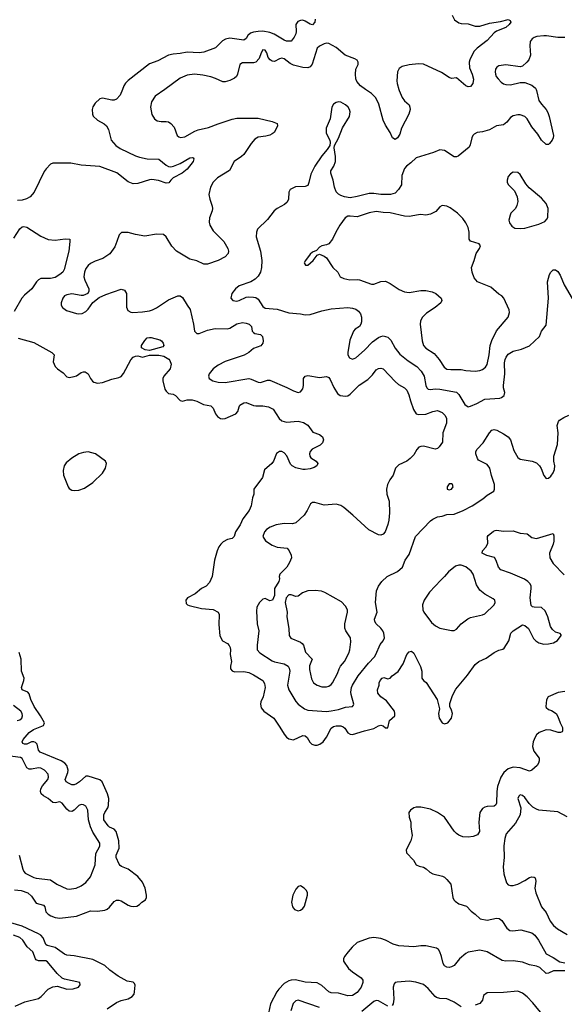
# Model space of a CAD drawing. Header units: inches. Extents: x 2134017 to 2292458, y 756222 to 916513.
# Tile 293 of 387: x 2234010 to 2238625, y 812245 to 820591. Entities that reach past the tile are written whole.
import ezdxf

# ---------------------------------------------------------------- set-up
doc = ezdxf.new("R2010")
doc.units = ezdxf.units.IN
doc.header["$MEASUREMENT"] = 0
doc.layers.add('C2831', color=7, linetype='Continuous')
doc.layers.add('C2832', color=7, linetype='Continuous')

msp = doc.modelspace()

# ---------------------------------------------------------------- linework, layer by layer
at = {"layer": 'C2831', "color": 5}
for points, elevation in [([(2234880.9, 820000), (2234861.1, 819950), (2234830, 819916.3), (2234810, 819909.7), (2234790, 819909.7), (2234710, 819925.6), (2234690, 819920.7), (2234650, 819883), (2234630, 819852), (2234624.5, 819830), (2234625.4, 819790), (2234632.1, 819772.1), (2234670, 819737.8), (2234726.5, 819706.5), (2234746, 819690), (2234761.1, 819661.1), (2234785, 819570), (2234823.9, 819523.9), (2234859.7, 819499.7), (2234990, 819436.8), (2235024.4, 819424.4), (2235090, 819412.4), (2235187.2, 819407.2), (2235250, 819358), (2235270, 819346.3), (2235290, 819343.6), (2235311.8, 819348.2), (2235370, 819372.2), (2235450, 819419.3), (2235470, 819422.8), (2235479.1, 819419.1), (2235486, 819410), (2235480.7, 819390), (2235430, 819324.2), (2235385.5, 819290), (2235310, 819249.6), (2235289.1, 819230.9), (2235272.7, 819207.3), (2235250, 819206.2), (2235186.3, 819226.3), (2235130, 819235.6), (2235110, 819233.3), (2235010, 819201.3), (2234970, 819198), (2234930, 819215.6), (2234831.8, 819291.8), (2234690, 819345.8), (2234530, 819358.3), (2234444.3, 819375.7), (2234290, 819373.2), (2234270, 819365.2), (2234232.5, 819327.5), (2234216.7, 819303.3), (2234133, 819130), (2234097.3, 819090), (2234067.6, 819072.4), (2234030, 819061.7), (2233990, 819058.5)], 220), ([(2235239, 820000), (2235158.6, 819941.4), (2235125.9, 819894.1), (2235117, 819850), (2235127.9, 819787.9), (2235151.4, 819751.4), (2235174.6, 819734.6), (2235208.8, 819728.8), (2235250, 819728.9), (2235270, 819724.6), (2235290, 819711.7), (2235319.3, 819679.3), (2235344.2, 819610), (2235358.2, 819598.2), (2235373, 819593), (2235410, 819598.2), (2235494.4, 819645.6), (2235523, 819657), (2235610, 819676.3), (2235690, 819709.2), (2235810, 819747.1), (2235850, 819754.9), (2236030, 819755.5), (2236148.9, 819728.9), (2236190.8, 819710), (2236193.4, 819690), (2236186, 819670), (2236164.6, 819635.4), (2236150, 819622.9), (2236130, 819611.6), (2236096.3, 819603.7), (2236030, 819595.8), (2236001.2, 819578.8), (2235970, 819541), (2235910, 819448.3), (2235890.1, 819429.9), (2235827.8, 819390), (2235786.9, 819313.1), (2235686, 819250), (2235650, 819214), (2235626, 819170), (2235613, 819110), (2235620.4, 819070), (2235640.3, 819010), (2235642, 818990), (2235639.5, 818970), (2235617.1, 818910), (2235615.2, 818875.2), (2235620.5, 818850), (2235650, 818802), (2235739.3, 818710), (2235772.7, 818650), (2235778, 818630), (2235775.5, 818610), (2235750, 818580.7), (2235691.5, 818548.5), (2235601.7, 818518.3), (2235570, 818517.6), (2235510, 818546.9), (2235450, 818562), (2235339.3, 818630), (2235299.3, 818670), (2235250, 818748.7), (2235229.1, 818769.1), (2235170, 818773.2), (2235070, 818755.1), (2234990.5, 818769.5), (2234930, 818787.8), (2234872.5, 818787.5), (2234852, 818768), (2234834, 818710), (2234814.5, 818665.5), (2234774.1, 818605.9), (2234714.9, 818565.1), (2234650, 818543.1), (2234610, 818523.5), (2234590, 818508.2), (2234570, 818481.6), (2234557.6, 818450), (2234554.3, 818410), (2234561.8, 818381.8), (2234594.4, 818310), (2234595.5, 818290), (2234586.8, 818270), (2234548.4, 818251.6), (2234530, 818251.5), (2234451.8, 818268.2), (2234410, 818259.7), (2234390.3, 818249.7), (2234374.9, 818230), (2234360.4, 818190), (2234361.6, 818170), (2234373.4, 818150), (2234406.6, 818126.6), (2234490, 818101.3), (2234510, 818097.6), (2234539.3, 818100.7), (2234570, 818116.3), (2234590, 818137.3), (2234630, 818194.8), (2234683.3, 818236.7), (2234738.3, 818261.7), (2234870, 818306.8), (2234898, 818298), (2234914.8, 818270), (2234914.4, 818154.4), (2234925.5, 818125.5), (2234950, 818110.8), (2234967.9, 818107.9), (2235050, 818113.1), (2235110, 818121.7), (2235136, 818130), (2235170, 818147.4), (2235270, 818216.9), (2235350, 818250.4), (2235370, 818250.6), (2235390, 818236), (2235428, 818170), (2235454.1, 818134.1), (2235483.6, 818010), (2235491.9, 817951.9), (2235510, 817930.5), (2235530, 817932), (2235600.7, 817959.3), (2235666.2, 817973.8), (2235768.8, 817971.2), (2235790, 817974.9), (2235850, 818013.7), (2235896.6, 818023.4), (2235930, 818019.5), (2235953.4, 818010), (2235974.4, 817990), (2235980.5, 817950), (2235990, 817939.1), (2236002.8, 817930), (2236050, 817922.3), (2236065.7, 817905.7), (2236072.8, 817870), (2236070.2, 817850), (2236053.5, 817826.5), (2235990, 817802.6), (2235952.4, 817770), (2235911.5, 817748.5), (2235750, 817694.4), (2235690, 817662.8), (2235647.8, 817630), (2235616, 817590), (2235610.3, 817570), (2235616.4, 817550), (2235644.9, 817530), (2235690, 817517.5), (2235750, 817515.6), (2235950, 817548.9), (2235970, 817544.6), (2236030, 817518.3), (2236050, 817516), (2236110, 817536), (2236130, 817535.6), (2236274, 817474), (2236330, 817444.6), (2236370, 817432), (2236390, 817437.6), (2236410, 817460.7), (2236415, 817490), (2236414.7, 817550), (2236429.8, 817570.2), (2236450, 817574.3), (2236550, 817556.6), (2236610, 817567.2), (2236630, 817557.1), (2236641.8, 817541.8), (2236671.7, 817471.7), (2236702, 817422), (2236725.8, 817405.8), (2236770, 817399.1), (2236790, 817403.6), (2236810, 817415.8), (2236886.2, 817493.8), (2236958.7, 817541.3), (2236998.5, 817581.5), (2237030, 817621.6), (2237050, 817634.4), (2237070, 817636.4), (2237090, 817632.2), (2237190, 817523.7), (2237218.7, 817498.7), (2237270, 817470.3), (2237290, 817450.3), (2237307.9, 817410), (2237320.2, 817360.2), (2237346.2, 817286.2), (2237370, 817250.4), (2237390, 817245), (2237450, 817246.7), (2237510, 817269.2), (2237550, 817278), (2237590, 817262), (2237615.5, 817235.5), (2237624.9, 817210), (2237626.3, 817170), (2237595.3, 817090), (2237592, 817010), (2237564.9, 816970), (2237550, 816957), (2237530, 816951.6), (2237430, 816974.6), (2237410, 816974), (2237392.3, 816967.7), (2237373.8, 816946.2), (2237350, 816903.6), (2237318.7, 816870), (2237290, 816849.8), (2237221.4, 816818.6), (2237194.9, 816790), (2237175.5, 816730), (2237146.4, 816690), (2237126, 816650), (2237117.1, 816610), (2237121.6, 816570), (2237140.4, 816510), (2237144.2, 816410), (2237138.7, 816350), (2237128.8, 816311.2), (2237105.5, 816250), (2237090, 816229.3), (2237070, 816222), (2237050, 816225.6), (2236967.3, 816267.3), (2236831.8, 816391.8), (2236756.3, 816456.3), (2236730, 816473), (2236690, 816483), (2236590, 816476.9), (2236510, 816499.5), (2236490, 816499.3), (2236472.7, 816487.3), (2236446, 816430), (2236420.5, 816390), (2236350, 816326.6), (2236322.5, 816317.5), (2236250, 816320.4), (2236182.8, 816310), (2236133, 816290), (2236102, 816270), (2236083.8, 816250), (2236070.6, 816210), (2236093.5, 816173.5), (2236150, 816136.4), (2236190, 816118.4), (2236276, 816110), (2236294, 816090), (2236310, 816052), (2236313, 816030), (2236297.1, 815990), (2236272, 815950), (2236215.3, 815890), (2236208.7, 815870), (2236210.3, 815850), (2236205.7, 815830), (2236168.7, 815770), (2236170.1, 815710), (2236151, 815670), (2236130, 815664.2), (2236090, 815686), (2236070, 815679.7), (2236040.8, 815650), (2236019, 815610), (2236016.7, 815576.7), (2236023.1, 815470), (2236037.3, 815410), (2236020.8, 815290), (2236023.1, 815250), (2236043.6, 815223.6), (2236150, 815156.5), (2236170, 815148), (2236250, 815131.1), (2236285.7, 815110), (2236294.4, 815094.4), (2236298.2, 815070), (2236279.2, 814950), (2236290.2, 814910), (2236350.8, 814810.8), (2236368.9, 814790), (2236422.4, 814750), (2236450, 814738.8), (2236610, 814727.4), (2236650, 814731.5), (2236710, 814744.1), (2236770, 814764.8), (2236828.7, 814770), (2236839.2, 814780.8), (2236842, 814790), (2236818.5, 814870), (2236816.8, 814890), (2236821.2, 814930), (2236829.8, 814950), (2236878.5, 815030), (2236964.2, 815135.8), (2237015.1, 815190), (2237028.4, 815210), (2237064.7, 815295.3), (2237090, 815327.3), (2237100.5, 815350), (2237095.3, 815390), (2237086.6, 815410), (2237070, 815433.7), (2237031.1, 815470), (2237018.5, 815490), (2237016.9, 815510), (2237039.6, 815570), (2237026, 815650), (2237034.5, 815750), (2237049.6, 815790), (2237078, 815830), (2237123.7, 815870), (2237210, 815913.4), (2237252.3, 815950), (2237275.6, 816010), (2237310, 816057.3), (2237364.5, 816210), (2237490, 816342.8), (2237510, 816358), (2237550, 816376.2), (2237590, 816382.6), (2237630, 816396.6), (2237690, 816400.9), (2237768.2, 816431.8), (2237842.7, 816470), (2237934.7, 816530), (2237970, 816560.3), (2238026.9, 816593.1), (2238034.3, 816610), (2238032, 816650), (2238006.3, 816726.3), (2237994, 816790), (2237970, 816820.5), (2237898.4, 816858.4), (2237889.4, 816870), (2237876.2, 816910), (2237876.2, 816930), (2237885.1, 816950), (2237936.6, 817003.4), (2237990, 817087.7), (2238010, 817110.6), (2238030, 817117.1), (2238051.7, 817111.7), (2238110, 817081.3), (2238150, 817054.4), (2238169, 817029), (2238198.2, 816938.2), (2238230, 816878.4), (2238250, 816864.6), (2238351.3, 816850), (2238390, 816834.4), (2238414.4, 816810), (2238427.5, 816787.5), (2238450, 816726), (2238470, 816703), (2238490, 816705.5), (2238510, 816722), (2238530, 816750.8), (2238540.8, 816779.2), (2238543.1, 816810), (2238535.8, 816850), (2238536.5, 816890), (2238568.2, 816990), (2238571.6, 817090), (2238564.4, 817150), (2238575.6, 817184.4), (2238584.2, 817195.8), (2238620, 817220), (2238662.5, 817237.5)], 240), ([(2238384.9, 820000), (2238390.2, 819990), (2238410, 819906.7), (2238430, 819874.6), (2238470.3, 819830), (2238484.5, 819804.5), (2238495.6, 819770), (2238534, 819610), (2238530.8, 819590), (2238520.7, 819570), (2238498.5, 819541.5), (2238490, 819534), (2238470, 819533.2), (2238430, 819569.2), (2238400.4, 819620.4), (2238350, 819682.9), (2238310, 819749.6), (2238290, 819769.7), (2238250, 819783.9), (2238230, 819783.9), (2238190, 819774.7), (2238170, 819762.6), (2238136.7, 819723.3), (2238110, 819700.7), (2238050.1, 819689.9), (2237990, 819657.7), (2237930, 819639.8), (2237886.5, 819633.5), (2237859.5, 819620.5), (2237848, 819610), (2237840.5, 819590), (2237828, 819530), (2237819.1, 819510), (2237725.2, 819434.8), (2237710, 819429.2), (2237690, 819429.4), (2237610, 819482), (2237570, 819487), (2237515.6, 819464.4), (2237370, 819419.7), (2237323.6, 819376.4), (2237286.3, 819350), (2237270.3, 819330), (2237248.9, 819270), (2237243.6, 819190), (2237220.9, 819150), (2237190, 819119.7), (2237150.9, 819109.1), (2237070, 819108.2), (2237010, 819117.5), (2236970, 819117), (2236870, 819090.6), (2236810, 819081.1), (2236761.2, 819090), (2236730, 819100.9), (2236710, 819112.6), (2236692.2, 819132.2), (2236676.5, 819170), (2236665.8, 819230), (2236646.4, 819290), (2236647.2, 819310), (2236671.9, 819350), (2236684.6, 819390), (2236685.3, 819430), (2236674.7, 819505.3), (2236676.1, 819523.9), (2236710, 819587.7), (2236745.4, 819674.6), (2236803.1, 819770), (2236811.1, 819810), (2236805.4, 819830), (2236792.8, 819850), (2236769.6, 819870), (2236730, 819890.9), (2236710, 819893.7), (2236690, 819889.6), (2236670, 819874), (2236656, 819850), (2236640.7, 819750), (2236605.4, 819670), (2236607.3, 819630), (2236636.9, 819570), (2236641.1, 819550), (2236636.9, 819523.1), (2236616, 819490), (2236570, 819437.6), (2236511.1, 819350), (2236477.4, 819282.6), (2236461.1, 819210), (2236450, 819185.1), (2236430, 819177), (2236347.3, 819172.7), (2236302.8, 819150), (2236290.7, 819130), (2236287.3, 819070), (2236275.2, 819044.8), (2236254.6, 819025.4), (2236190.4, 818989.6), (2236167.3, 818970), (2236110, 818898), (2236026.1, 818813.9), (2236015.8, 818790), (2236013.7, 818750), (2236049, 818630), (2236060.9, 818550), (2236058.9, 818490), (2236050.4, 818450), (2236030, 818416), (2236004.9, 818390), (2235967.7, 818370), (2235870, 818333.5), (2235838.4, 818310), (2235806.7, 818270), (2235797.6, 818230), (2235814.8, 818210), (2235850, 818205.4), (2235870.6, 818209.4), (2235930, 818237.8), (2235950, 818241.5), (2235990, 818239.6), (2236010, 818234.7), (2236030, 818223.1), (2236070, 818160.3), (2236090, 818145.5), (2236190, 818136.9), (2236290, 818104.9), (2236390, 818098.4), (2236430, 818087.7), (2236470, 818090.5), (2236570, 818122), (2236650, 818140.9), (2236789.7, 818150.3), (2236830, 818146.5), (2236856.7, 818136.7), (2236880.7, 818120.7), (2236897.2, 818097.2), (2236904.9, 818070), (2236905.3, 818030), (2236900.9, 818010), (2236890.1, 817989.9), (2236853.7, 817966.3), (2236839.6, 817950), (2236806.9, 817873.1), (2236789.2, 817770), (2236790.3, 817750), (2236804.3, 817724.3), (2236830, 817713.4), (2236856.6, 817723.4), (2236932.2, 817790), (2236998.7, 817861.3), (2237050, 817895.8), (2237070, 817906.4), (2237090, 817910.4), (2237130, 817900.4), (2237154.6, 817874.6), (2237190, 817805.7), (2237230, 817754.6), (2237300.3, 817700.3), (2237376, 817650), (2237412.3, 817612.3), (2237435.9, 817570), (2237450.3, 817490), (2237459.5, 817470), (2237470, 817459.5), (2237490, 817456), (2237530, 817461), (2237570, 817459.5), (2237710, 817434.9), (2237730, 817414.9), (2237782.6, 817330), (2237810, 817310.4), (2237830, 817314), (2237883.3, 817336.7), (2237950, 817373.6), (2238077.4, 817382.6), (2238092.9, 817387.1), (2238115.1, 817404.9), (2238119.7, 817430), (2238109.7, 817470), (2238109.7, 817489.7), (2238119.6, 817590), (2238116.8, 817683.2), (2238122.4, 817710), (2238132.2, 817730), (2238150, 817754.9), (2238190, 817780.8), (2238262, 817798), (2238330, 817826.7), (2238414.3, 817905.7), (2238431.5, 817950), (2238470, 818002.8), (2238490.8, 818229.2), (2238482, 818370), (2238499.5, 818430), (2238510, 818450.8), (2238530, 818470.8), (2238551.3, 818470), (2238570, 818456), (2238590, 818426), (2238624.2, 818344.2), (2238690, 818227.3)], 260), ([(2237223.5, 820000), (2237226.4, 819990), (2237251.3, 819931.3), (2237270, 819901.6), (2237308.5, 819868.5), (2237316.4, 819850), (2237317, 819830), (2237306, 819790), (2237245.7, 819670), (2237230, 819619), (2237210, 819589.2), (2237190, 819575.3), (2237169.5, 819589.5), (2237150, 819635.3), (2237110, 819697.2), (2237090, 819739.3), (2237053.2, 819873.2), (2237027.5, 819927.5), (2236990, 819965.8), (2236940.8, 820000)], 240), ([(2233960.2, 818739.8), (2234010, 818818.7), (2234030, 818834.9), (2234043.5, 818836.5), (2234070, 818831.4), (2234190, 818754.4), (2234250, 818728.8), (2234310, 818720.9), (2234394.4, 818734.4), (2234434, 818730), (2234435.8, 818710), (2234426.5, 818630), (2234386.4, 818473.6), (2234374.3, 818450), (2234350.4, 818430), (2234310, 818406), (2234270, 818397.2), (2234190, 818397.6), (2234170, 818387), (2234153, 818370), (2234112, 818310), (2234050, 818256.4), (2234026.7, 818230), (2233963.2, 818116.8)], 220), ([(2233996, 817890), (2234130, 817854), (2234282.4, 817770), (2234300.3, 817750), (2234293.1, 817690), (2234310.3, 817650.3), (2234330.3, 817630.3), (2234378.6, 817598.6), (2234410, 817564), (2234430, 817558), (2234470, 817565.3), (2234490, 817572.2), (2234530, 817600.3), (2234550, 817607.2), (2234565.7, 817605.7), (2234590.4, 817590), (2234610.4, 817550), (2234626.5, 817526.5), (2234638, 817518), (2234670, 817510.3), (2234710, 817516), (2234790, 817544.4), (2234850, 817557.8), (2234870, 817567.6), (2234890, 817592.4), (2234950, 817707), (2234970, 817728.9), (2234990, 817739.6), (2235010, 817741.5), (2235050, 817730.3), (2235110, 817746.2), (2235150, 817748.3), (2235190, 817746.4), (2235230, 817738.2), (2235273.9, 817713.9), (2235282.4, 817702.4), (2235291.8, 817670), (2235283.6, 817630), (2235231.4, 817570), (2235223.2, 817550), (2235221.6, 817530), (2235240, 817460), (2235250, 817440.9), (2235270, 817422), (2235310, 817416.5), (2235330, 817405.3), (2235370, 817363.2), (2235390, 817358.6), (2235430, 817368.1), (2235470, 817367.9), (2235510, 817358), (2235567.8, 817327.8), (2235630, 817316.5), (2235650, 817297.6), (2235669.3, 817250), (2235686.1, 817226.1), (2235710, 817210.2), (2235730, 817207.2), (2235750, 817210.1), (2235839.7, 817250), (2235857.2, 817270), (2235868.2, 817310), (2235876.4, 817323.6), (2235910, 817343.1), (2235930, 817345.3), (2235990, 817320.2), (2236010, 817316.5), (2236070, 817317.5), (2236118.8, 817310), (2236157, 817290), (2236208.9, 817210), (2236230, 817190.3), (2236270, 817179.6), (2236370, 817186.7), (2236415.8, 817175.8), (2236450, 817152.7), (2236494.9, 817094.9), (2236550, 817075.8), (2236574.4, 817054.4), (2236583.8, 817030), (2236576.8, 817003.2), (2236555, 816985), (2236488.4, 816950), (2236470.4, 816930), (2236464.4, 816910), (2236468, 816890), (2236477.3, 816877.3), (2236521, 816850), (2236534.8, 816830), (2236526.8, 816810), (2236505.1, 816794.9), (2236470, 816783.5), (2236430, 816777.7), (2236410, 816777.7), (2236350, 816792.1), (2236317.6, 816810), (2236304, 816824), (2236272.9, 816892.9), (2236250, 816918.7), (2236230, 816929.6), (2236210, 816931.5), (2236186.1, 816913.9), (2236161.3, 816850), (2236146, 816830), (2236083.8, 816776.2), (2236068.4, 816710), (2235994, 816610), (2235992.7, 816570), (2235982.6, 816537.4), (2235971.8, 816470), (2235952.9, 816430), (2235900.4, 816359.6), (2235876.5, 816310), (2235837.2, 816250), (2235825.7, 816210), (2235810, 816194.3), (2235770, 816184.1), (2235735, 816165), (2235713.8, 816146.2), (2235697.9, 816122.1), (2235683.8, 816090), (2235660.8, 816010), (2235641.1, 815870), (2235618.7, 815821.3), (2235590.8, 815789.2), (2235551.1, 815768.9), (2235495.9, 815724.1), (2235430.7, 815690), (2235417.3, 815670), (2235421.4, 815641.4), (2235431.3, 815630), (2235444.4, 815624.4), (2235550, 815598.7), (2235650.2, 815590.2), (2235690.7, 815570), (2235699.1, 815550), (2235696.2, 815463.8), (2235706.9, 815366.9), (2235726.7, 815326.7), (2235770, 815302), (2235785.7, 815285.7), (2235793.4, 815270), (2235796.5, 815250), (2235793.4, 815210), (2235805.3, 815150), (2235796.1, 815110), (2235796.9, 815090), (2235810, 815070.3), (2235830, 815063.5), (2235910, 815065.2), (2235950, 815056.5), (2235990, 815038.2), (2236069.2, 814989.2), (2236084.5, 814964.5), (2236088.9, 814930), (2236071.7, 814850), (2236053.1, 814810), (2236050.3, 814790), (2236057.1, 814757.1), (2236077.6, 814730), (2236162.4, 814670), (2236214.9, 814594.9), (2236250, 814535.3), (2236270, 814510.3), (2236290, 814494.3), (2236330, 814486.7), (2236410, 814522.8), (2236430, 814520.3), (2236445.7, 814505.7), (2236468.1, 814468.1), (2236485.7, 814450), (2236510, 814440.2), (2236530, 814441.8), (2236552.8, 814450), (2236580.8, 814470), (2236610, 814510.2), (2236650, 814585.5), (2236670, 814600.1), (2236690, 814605.9), (2236730, 814605.2), (2236750, 814596.9), (2236764.6, 814584.6), (2236790, 814544.9), (2236810, 814534.3), (2236830, 814532.4), (2236930, 814563.2), (2237010, 814581.5), (2237050, 814604.6), (2237070, 814610.4), (2237090, 814605.5), (2237110, 814588.2), (2237130, 814588.2), (2237144, 814650), (2237188, 814690), (2237188.9, 814711.1), (2237185.2, 814730), (2237118.2, 814818.2), (2237070, 814851.5), (2237043.7, 814883.7), (2237040.7, 814910), (2237055.1, 814950), (2237057, 814970), (2237063.6, 814990), (2237080.9, 815010), (2237094.9, 815014.9), (2237130, 815002.8), (2237150, 815010.6), (2237165.1, 815030), (2237215.4, 815064.6), (2237259.7, 815130), (2237291.3, 815208.7), (2237310, 815233), (2237330, 815238.4), (2237350, 815220.5), (2237407, 815107), (2237416.5, 815070), (2237417.6, 815010), (2237430, 814990.6), (2237452.6, 814972.6), (2237547.3, 814830), (2237568, 814750), (2237559.5, 814710), (2237563.7, 814670), (2237590, 814630.5), (2237610, 814622), (2237637, 814630), (2237670, 814671), (2237676.3, 814710), (2237670, 814739), (2237654.5, 814770), (2237653.8, 814793.8), (2237676.3, 814863.7), (2237704.4, 814915.6), (2237804.4, 815035.6), (2237870, 815124.9), (2237901.2, 815150), (2237961, 815179), (2238030, 815226), (2238070, 815245.5), (2238104.4, 815255.6), (2238115.6, 815264.4), (2238154.6, 815325.4), (2238172.6, 815390), (2238190, 815410.3), (2238270, 815460.3), (2238290, 815457), (2238320.2, 815430), (2238364.7, 815344.7), (2238384.5, 815324.5), (2238409.3, 815309.3), (2238450, 815299), (2238490, 815301.5), (2238533.2, 815310), (2238567, 815330), (2238599, 815370), (2238597.2, 815377.2), (2238589.1, 815389.1), (2238550, 815398.4), (2238523.1, 815423.1), (2238508.2, 815448.2), (2238486, 815530), (2238461.2, 815581.2), (2238430, 815609.7), (2238370, 815611), (2238354.9, 815614.9), (2238344.9, 815624.9), (2238336.2, 815690), (2238345.1, 815770), (2238343.6, 815790), (2238335.6, 815810), (2238315.6, 815830), (2238287.9, 815847.9), (2238170, 815898.7), (2238086.6, 815926.6), (2238067.3, 815950), (2238047.7, 816007.7), (2238032, 816032), (2237968.7, 816050), (2237929, 816070), (2237932.7, 816090), (2237960.1, 816119.9), (2237976.2, 816150), (2237974, 816210), (2237980.2, 816219.8), (2238024.8, 816255.2), (2238038.9, 816261.1), (2238050, 816264.9), (2238110, 816255.5), (2238190, 816257.1), (2238250, 816237.3), (2238310, 816233.4), (2238350, 816202), (2238390, 816193), (2238530, 816236), (2238535.6, 816215.6), (2238534.6, 816170), (2238530, 816144), (2238499.5, 816070), (2238502.4, 816030), (2238530, 815982), (2238624.6, 815884.6)], 220), ([(2233965.2, 813214.8), (2234022.8, 813210), (2234077.4, 813190), (2234110, 813162.8), (2234150, 813102.8), (2234210, 813086), (2234221.2, 813070), (2234230.2, 813030), (2234250, 813009.2), (2234273.8, 812993.8), (2234310, 812979.7), (2234350, 812976.5), (2234490, 812993.2), (2234610, 813036.1), (2234670, 813034.5), (2234730, 813041.8), (2234750, 813051.3), (2234771, 813069), (2234810, 813115.8), (2234830, 813127), (2234850, 813128.7), (2234870, 813122.6), (2234930, 813085.8), (2234950, 813078.3), (2234970, 813073.7), (2235002.4, 813077.6), (2235025.2, 813090), (2235044, 813110), (2235076.2, 813130), (2235083.5, 813150), (2235083.9, 813170), (2235073.8, 813230), (2235050, 813281.7), (2235010, 813328.6), (2234929.9, 813389.9), (2234872.3, 813412.3), (2234861.1, 813421.1), (2234852.2, 813432.2), (2234827.9, 813490), (2234826.2, 813510), (2234853.2, 813570), (2234848.6, 813630), (2234827.7, 813710), (2234810, 813729.1), (2234770, 813747.1), (2234757.9, 813757.9), (2234723, 813810), (2234722, 813850), (2234730, 813870.2), (2234756.8, 813910), (2234762.7, 813930), (2234763.7, 813990), (2234754.2, 814030), (2234708, 814130), (2234690, 814148), (2234590, 814179.3), (2234570, 814177.8), (2234515.9, 814130), (2234490, 814114), (2234470, 814106.8), (2234450, 814105.8), (2234430, 814115.3), (2234403.5, 814130), (2234393.6, 814150), (2234418, 814210), (2234421.3, 814230), (2234410, 814269.6), (2234390.8, 814290), (2234360.4, 814310), (2234183.6, 814383.6), (2234170, 814398.7), (2234157.9, 814450), (2234143.6, 814463.6), (2234130, 814469.9), (2234110, 814468.7), (2234069.9, 814449.9), (2234049, 814449), (2234036.6, 814456.6), (2234029.7, 814470), (2234038.5, 814490), (2234090.9, 814550), (2234125.4, 814574.6), (2234212, 814608), (2234218.7, 814630), (2234187.1, 814690), (2234131.2, 814770), (2234102.7, 814830), (2234090, 814877.2), (2234078, 814890), (2234029.1, 814910), (2234024.8, 814930), (2234045.8, 814990), (2234048.4, 815010), (2234025, 815070), (2234022, 815170), (2234006.2, 815226.2)], 220), ([(2238630, 814896.9), (2238572.2, 814887.8), (2238486.8, 814850), (2238474, 814826), (2238466.7, 814770), (2238470, 814761), (2238490, 814743), (2238515.6, 814735.6), (2238554.8, 814710), (2238570, 814684.7), (2238588.4, 814630), (2238608.4, 814590), (2238610, 814562), (2238605.5, 814554.5), (2238592.3, 814547.7), (2238572.4, 814547.6), (2238510, 814568.3), (2238470, 814571.3), (2238411.4, 814548.6), (2238390, 814529.6), (2238376.5, 814510), (2238360.3, 814470), (2238355.8, 814430), (2238366.4, 814390), (2238410.2, 814330.2), (2238412.7, 814310), (2238407, 814290), (2238393.4, 814270), (2238350, 814229.2), (2238330, 814221.9), (2238250, 814248.6), (2238190, 814254.7), (2238150, 814242.3), (2238113, 814210), (2238087.1, 814170), (2238057.4, 814090), (2238051.8, 814050), (2238050.9, 813950), (2238044, 813936), (2238030, 813925.8), (2237970, 813922.8), (2237950, 813916.8), (2237930, 813904.2), (2237907.6, 813870), (2237899.3, 813790), (2237907, 813710), (2237890, 813682.9), (2237853, 813667), (2237810, 813662.7), (2237765.9, 813665.9), (2237730, 813679.7), (2237710, 813691.6), (2237690, 813714), (2237609.7, 813830), (2237550, 813872.2), (2237490, 813899.1), (2237410, 813916.9), (2237370, 813916.2), (2237350.4, 813909.6), (2237321, 813890), (2237307.7, 813870), (2237310.8, 813830), (2237324, 813790), (2237324.9, 813750), (2237335.9, 813675.9), (2237323, 813630), (2237284.7, 813555.3), (2237288, 813530), (2237346.7, 813466.7), (2237370, 813427.7), (2237395.6, 813415.6), (2237430, 813407), (2237453, 813393), (2237484.2, 813364.2), (2237510, 813350.3), (2237592, 813332), (2237610, 813323), (2237630, 813304.4), (2237663.2, 813263.2), (2237678.9, 813150), (2237687.4, 813130), (2237698.7, 813118.7), (2237730, 813098), (2237796.3, 813076.3), (2237835.2, 813035.2), (2237870, 813010.4), (2237910.2, 812970.2), (2237970, 812959.7), (2238050, 812975.8), (2238073.5, 812973.5), (2238096.4, 812956.4), (2238138, 812890), (2238162, 812870), (2238188.3, 812868.3), (2238256.8, 812876.8), (2238350, 812850.2), (2238375.3, 812830), (2238407.2, 812790), (2238472.2, 812672.2), (2238530, 812642.7), (2238586.6, 812606.6), (2238630, 812596.5)], 220), ([(2233988.5, 814651.5), (2234010, 814657), (2234027.3, 814670), (2234033.7, 814690), (2234031.1, 814710), (2234018, 814730), (2233957.7, 814777.7)], 240), ([(2234005.5, 813510), (2234037, 813390), (2234043.7, 813370), (2234056.5, 813356.5), (2234130, 813320.9), (2234150, 813315.6), (2234270, 813301.1), (2234323.4, 813263.4), (2234410, 813224.9), (2234430, 813220.3), (2234488.4, 813228.4), (2234530, 813248.9), (2234570, 813278.4), (2234610, 813325.5), (2234650, 813426), (2234655.3, 813524.7), (2234690, 813586.8), (2234689.7, 813610), (2234630, 813705.1), (2234608.8, 813750), (2234591.7, 813810), (2234587.1, 813890), (2234570, 813923.6), (2234550, 813935.4), (2234530, 813937.7), (2234510, 813931), (2234470, 813891), (2234456.7, 813883.3), (2234450, 813880.3), (2234430, 813883.5), (2234410, 813898), (2234369.8, 813949.8), (2234350, 813960.4), (2234310, 813952.9), (2234290, 813956.4), (2234250, 813990.8), (2234212.3, 814012.3), (2234192, 814030), (2234185.7, 814050), (2234188.7, 814071.3), (2234202.3, 814097.7), (2234248.3, 814150), (2234254.7, 814170), (2234250, 814194.5), (2234220.5, 814230), (2234190, 814247.4), (2234170, 814250.6), (2234110, 814237.7), (2234090, 814238.3), (2234069.9, 814249.9), (2234030, 814328), (2234017.3, 814337.3), (2233910, 814349.9)], 240), ([(2238650, 813835.4), (2238570, 813875.4), (2238410, 813891.7), (2238390, 813897.8), (2238357.3, 813917.3), (2238327.2, 813947.2), (2238290, 813998), (2238270, 814016), (2238250, 814019.3), (2238238.8, 814010), (2238230.6, 813990), (2238254.9, 813910), (2238249.2, 813850), (2238210, 813779.7), (2238131.7, 813690), (2238119.6, 813650), (2238111.2, 813588.8), (2238116.2, 813490), (2238105.4, 813410), (2238112.7, 813350), (2238134.8, 813274.8), (2238150, 813258.4), (2238170, 813252), (2238192.3, 813252.3), (2238230, 813264.6), (2238290, 813294.3), (2238330, 813320.9), (2238350, 813325.7), (2238370, 813322.4), (2238376.7, 813316.7), (2238383.6, 813290), (2238375, 813230), (2238383.5, 813190), (2238431.8, 813071.8), (2238470, 813023), (2238505.2, 812950), (2238533.7, 812913.7), (2238565.9, 812885.9), (2238650, 812835.6)], 240), ([(2234750, 812207.8), (2234830, 812260.5), (2234870, 812276.3), (2234930, 812291.5), (2234961.6, 812310), (2234978.3, 812330), (2234983.5, 812350), (2234987.3, 812407.3), (2234982, 812422), (2234970, 812432.3), (2234921, 812441), (2234843.3, 812483.3), (2234774.2, 812534.2), (2234730, 812574), (2234630, 812626.2), (2234470, 812654.9), (2234410, 812660.8), (2234390, 812669.2), (2234310, 812726.2), (2234243, 812743), (2234232.4, 812752.4), (2234209.5, 812810), (2234190, 812830.3), (2234170, 812843), (2234030, 812906.7), (2233934.4, 812934.4)], 220), ([(2233970, 812229.5), (2234054.1, 812265.9), (2234170, 812294.3), (2234192.7, 812310), (2234250, 812373.4), (2234290, 812393.8), (2234330, 812399.6), (2234410, 812374.9), (2234462.7, 812377.3), (2234509.1, 812390.9), (2234522, 812410), (2234519, 812430), (2234390, 812457.6), (2234370, 812467.3), (2234325.8, 812505.8), (2234245.9, 812605.9), (2234230, 812614), (2234170, 812614), (2234150, 812621.5), (2234142.8, 812630), (2234120.4, 812690), (2234072.6, 812732.6), (2234035.5, 812790), (2234010, 812812), (2233957, 812830)], 240), ([(2238630, 812528.7), (2238532.4, 812527.6), (2238490, 812509.6), (2238470, 812507.3), (2238416.4, 812556.4), (2238390, 812568.6), (2238330, 812580.4), (2238270, 812602.9), (2238190, 812612.8), (2238130, 812610.9), (2238097, 812617), (2237970.5, 812690.5), (2237910, 812704.8), (2237810, 812686.2), (2237790, 812676), (2237736.9, 812630), (2237690, 812574), (2237670, 812561.8), (2237650, 812556.2), (2237630, 812559.3), (2237608, 812570), (2237596.8, 812590), (2237584.8, 812650), (2237570.6, 812690.6), (2237558.3, 812710), (2237540.5, 812720.5), (2237450, 812741.1), (2237410, 812742.2), (2237348.6, 812731.4), (2237221.1, 812741.1), (2237173.8, 812753.8), (2237110, 812789.8), (2237070, 812802.2), (2237010, 812811.8), (2236970, 812806.6), (2236870, 812768.6), (2236826.5, 812730), (2236791.6, 812690), (2236762.3, 812650), (2236753.1, 812630), (2236753.4, 812610), (2236794.7, 812550), (2236830, 812519.7), (2236904.4, 812470), (2236917.6, 812450), (2236917.4, 812430), (2236902.7, 812390), (2236870, 812345.3), (2236830, 812319.1), (2236790, 812316.8), (2236710, 812339.4), (2236650, 812343), (2236630, 812349.9), (2236570, 812404.5), (2236530, 812426.9), (2236430, 812433.7), (2236347.9, 812452.1), (2236310, 812450.9), (2236290, 812444.8), (2236250, 812421.5), (2236206.6, 812373.4), (2236188.7, 812350), (2236135.8, 812250), (2236117.8, 812170)], 220), ([(2237750, 812223.4), (2237690, 812264.5), (2237650, 812283.5), (2237630, 812290.8), (2237570, 812294.5), (2237542.9, 812302.9), (2237530, 812311.6), (2237470, 812378.9), (2237430, 812413.7), (2237366.9, 812433.1), (2237310, 812441.6), (2237206.9, 812433.1), (2237190.4, 812429.6), (2237181.4, 812418.6), (2237175.3, 812390), (2237180.7, 812290), (2237173.8, 812250), (2237165.4, 812234.6)], 240), ([(2238447.8, 812147.8), (2238358.6, 812258.6), (2238309.8, 812309.8), (2238270, 812339.7), (2238230, 812355.6), (2238110, 812345.6), (2237970, 812341.1), (2237940.7, 812319.3), (2237930, 812279), (2237910, 812252.3), (2237870, 812237.4)], 240), ([(2236550, 812218.4), (2236370, 812279.1), (2236350, 812273.7), (2236327.9, 812252.1), (2236307.8, 812190)], 240), ([(2237130, 812229.8), (2237050, 812274.4), (2237030, 812276.4), (2237010, 812269.8), (2236910, 812182.9)], 240)]:
    msp.add_lwpolyline(points, dxfattribs=dict(at, elevation=elevation))
for points, elevation in [([(2238190, 819297.2), (2238170, 819284), (2238150, 819262), (2238139.1, 819230), (2238140.7, 819210), (2238151, 819190), (2238201.4, 819141.4), (2238224, 819090), (2238230.7, 819050), (2238223.4, 819016.6), (2238210.8, 818990), (2238171, 818950), (2238164.9, 818935.1), (2238154.8, 818890), (2238158.8, 818870), (2238179.8, 818839.8), (2238204.4, 818824.4), (2238250, 818820.4), (2238290, 818824.9), (2238410, 818857), (2238459.1, 818880.9), (2238478, 818902), (2238483.9, 818916.1), (2238486.9, 818990), (2238470, 819031.5), (2238430, 819077.6), (2238326.5, 819166.5), (2238299.7, 819199.7), (2238250, 819277.2), (2238230, 819294)], 280), ([(2237590, 819016), (2237570, 819005.2), (2237535.6, 818964.4), (2237490, 818942.7), (2237450, 818934), (2237410, 818938.9), (2237390, 818936.9), (2237310, 818922.2), (2237270, 818924.5), (2237150, 818954.2), (2237090, 818956.2), (2237030, 818965.3), (2236970, 818952.7), (2236870, 818919.1), (2236810, 818926.4), (2236790, 818924), (2236766.7, 818910), (2236723.1, 818850), (2236688.4, 818790), (2236660.5, 818730), (2236630.4, 818689.6), (2236610, 818681.2), (2236570, 818674), (2236550, 818662), (2236526, 818634), (2236490, 818619), (2236470, 818604), (2236431, 818550), (2236421, 818530), (2236422.8, 818522.8), (2236431.3, 818511.3), (2236450, 818511), (2236497.2, 818550), (2236530, 818594), (2236550, 818602), (2236590, 818586), (2236610, 818571.3), (2236662.8, 818490), (2236706, 818450), (2236724, 818410), (2236756, 818396), (2236806.3, 818386.3), (2236869.2, 818389.2), (2236890, 818386), (2236990, 818348.7), (2237010, 818350.3), (2237070.4, 818370.4), (2237110, 818374.6), (2237150, 818355.6), (2237224.1, 818304.1), (2237270, 818284.7), (2237310, 818279.6), (2237410, 818294.4), (2237450, 818295.5), (2237504.8, 818284.8), (2237537.1, 818270), (2237580.4, 818230), (2237586, 818210), (2237578, 818190), (2237530, 818151.3), (2237457.4, 818102.6), (2237423.8, 818070), (2237410.4, 818050), (2237405.8, 818034.2), (2237403.7, 818010), (2237420.3, 817870), (2237432, 817830), (2237450, 817807.6), (2237521.4, 817761.4), (2237563.8, 817710), (2237605.5, 817645.5), (2237630, 817627.8), (2237664.3, 817624.3), (2237750, 817626.5), (2237790, 817617.7), (2237870, 817610.3), (2237910, 817616.5), (2237930, 817625.3), (2237955.5, 817644.5), (2237972.2, 817667.8), (2237988.6, 817750), (2237995.2, 817830), (2238009.4, 817870.6), (2238050, 817952.2), (2238149.7, 818070), (2238159.7, 818110), (2238157.4, 818130), (2238113, 818230), (2238094.5, 818250), (2238070, 818264.2), (2238002.2, 818322.2), (2237890, 818368.3), (2237861.5, 818401.5), (2237842.7, 818450), (2237839.2, 818490), (2237861.3, 818550), (2237877, 818610), (2237904.5, 818650), (2237914.8, 818674.8), (2237902, 818690), (2237830, 818714), (2237819.3, 818730), (2237817, 818790), (2237809.6, 818829.6), (2237789.6, 818870), (2237764.4, 818904.4), (2237719.5, 818950), (2237656.6, 818996.6), (2237630, 819009.6)], 280), ([(2235110, 817786.9), (2235072.9, 817792.9), (2235040.9, 817810), (2235040.7, 817830), (2235070, 817872.7), (2235090, 817892.9), (2235110, 817898), (2235124.1, 817895.9), (2235196.5, 817876.5), (2235210.6, 817870), (2235225.5, 817850), (2235230.7, 817830), (2235223.5, 817816.5)], 220), ([(2234590, 816927.1), (2234550, 816923.5), (2234510, 816912.2), (2234450, 816873.7), (2234404.6, 816835.4), (2234385.8, 816810), (2234376.9, 816770), (2234381.6, 816730), (2234419.6, 816630), (2234430, 816616.5), (2234450, 816603.6), (2234470, 816599.1), (2234510, 816603.2), (2234559, 816621), (2234630, 816667), (2234711.6, 816748.4), (2234737.4, 816790), (2234745.6, 816830), (2234736, 816850), (2234650.9, 816910.9)], 220), ([(2237670, 816657.2), (2237650, 816656), (2237630.8, 816630), (2237632, 816610), (2237650, 816604.9), (2237670, 816611.3), (2237684, 816630), (2237677.2, 816650)], 260), ([(2237750, 815967.3), (2237730, 815967.1), (2237701.5, 815958.5), (2237642.3, 815910), (2237610.2, 815869.8), (2237578.6, 815841.4), (2237482.8, 815737.2), (2237437.4, 815670), (2237423.6, 815630), (2237425.3, 815590), (2237434.6, 815570), (2237500.5, 815480.5), (2237532.6, 815452.6), (2237570, 815432.9), (2237670, 815412.7), (2237690, 815413), (2237710, 815424.9), (2237749.8, 815470.2), (2237807.6, 815512.4), (2237830, 815523.1), (2237930, 815544.9), (2237950, 815554.4), (2238029.6, 815630), (2238039.5, 815650), (2238034.5, 815670), (2238021.3, 815681.3), (2237950, 815720.3), (2237910, 815755.3), (2237881.4, 815801.4), (2237851.2, 815890), (2237835, 815915), (2237790, 815952.1)], 240), ([(2236512.8, 815752.8), (2236450, 815748.7), (2236406.8, 815733.2), (2236370, 815704.2), (2236350, 815700.5), (2236310, 815716.9), (2236290, 815715.4), (2236268.6, 815690), (2236257.8, 815650), (2236275.3, 815570), (2236274, 815530), (2236291.6, 815430), (2236292, 815370), (2236308.3, 815348.3), (2236390, 815315.2), (2236404.2, 815304.2), (2236415.1, 815290), (2236432, 815230), (2236487.2, 815170), (2236466.6, 815113.4), (2236464.3, 815084.3), (2236482.6, 815002.6), (2236500.3, 814970), (2236530, 814949), (2236570, 814934.7), (2236610, 814934.7), (2236630, 814941.3), (2236650, 814954.6), (2236661.4, 814970), (2236702.4, 815050), (2236715.6, 815090), (2236728.2, 815111.8), (2236763, 815150), (2236798.4, 815221.6), (2236807.1, 815250), (2236816.6, 815316.6), (2236813.5, 815350), (2236772.4, 815410), (2236765.7, 815434.3), (2236765.4, 815470), (2236788.3, 815570), (2236786.6, 815590), (2236770, 815620.7), (2236735.6, 815655.6), (2236595.8, 815735.8), (2236566.9, 815746.9)], 260), ([(2236390, 813248.3), (2236370, 813244), (2236350, 813220.7), (2236325.4, 813170), (2236313.8, 813110), (2236322.3, 813070), (2236339.5, 813050), (2236370, 813038.3), (2236390, 813043.1), (2236410, 813057.6), (2236423.6, 813076.4), (2236449.7, 813170), (2236449.7, 813190), (2236441.3, 813210), (2236420.5, 813230)], 220)]:
    msp.add_lwpolyline(points, close=True, dxfattribs=dict(at, elevation=elevation))
at = {"layer": 'C2832', "color": 5}
for points, elevation in [([(2237675, 820630), (2237694.7, 820590), (2237730, 820563.2), (2237750, 820558.2), (2237810, 820556.1), (2237870, 820536.9), (2237910, 820536.1), (2237990, 820561.1), (2238084.6, 820575.4), (2238150, 820591.3), (2238164.4, 820584.4), (2238170.2, 820570), (2238156.9, 820550), (2238130, 820525.3), (2238050, 820492.4), (2238030, 820478), (2237970, 820415), (2237886.5, 820350), (2237858.4, 820321.6), (2237824.2, 820250), (2237819.2, 820230), (2237822, 820182), (2237843.1, 820130), (2237854.4, 820085.6), (2237850.6, 820050), (2237830, 820023.7), (2237810, 820021.6), (2237789.8, 820029.8), (2237710, 820099), (2237670, 820093.2), (2237650, 820099.3), (2237583.3, 820143.3), (2237430, 820212.9), (2237390, 820216.4), (2237310, 820208.7), (2237250, 820192.6), (2237224.1, 820175.9), (2237210.3, 820149.7), (2237206.5, 820073.5), (2237209.4, 820049.4), (2237223.5, 820000)], 240), ([(2236513.8, 820593.8), (2236511.5, 820570), (2236490, 820547.9), (2236470, 820551.5), (2236430, 820579.4), (2236410, 820586), (2236390, 820585), (2236365.1, 820574.9), (2236349.3, 820550), (2236353.2, 820490), (2236350.2, 820469.8), (2236336.4, 820443.6), (2236310, 820409.7), (2236270, 820408.7), (2236250, 820416.4), (2236166.9, 820466.9), (2236130, 820481.7), (2236070, 820492.8), (2236030, 820491), (2235990, 820484.5), (2235965, 820475), (2235943.7, 820456.3), (2235928, 820432), (2235910, 820418.3), (2235790, 820433.1), (2235753.5, 820426.5), (2235727.9, 820412.1), (2235670, 820351.1), (2235570, 820315), (2235530, 820309.9), (2235430, 820316.5), (2235370, 820303.2), (2235310, 820298.9), (2235270, 820288.7), (2235179.1, 820240.9), (2235110, 820217.4), (2234930, 820075.4), (2234907.3, 820052.7), (2234892.8, 820030), (2234880.9, 820000)], 220), ([(2238630, 820440.7), (2238570, 820438.4), (2238474.7, 820454.7), (2238450, 820455), (2238392.4, 820447.6), (2238370, 820438.5), (2238352.4, 820427.6), (2238335.6, 820404.4), (2238331.7, 820370), (2238337.2, 820290), (2238325.3, 820250), (2238306.3, 820230), (2238270, 820197.7), (2238250, 820189.8), (2238130, 820207.4), (2238070, 820199.1), (2238052.3, 820187.7), (2238041.5, 820170), (2238038, 820150), (2238040.7, 820130), (2238048.1, 820110), (2238063.1, 820090), (2238090, 820061.1), (2238110, 820046.9), (2238130, 820040.2), (2238170, 820037.6), (2238250, 820058), (2238290, 820058.5), (2238350, 820035.3), (2238379.5, 820010), (2238384.9, 820000)], 260), ([(2236940.8, 820000), (2236897.6, 820030), (2236866.2, 820066.2), (2236857.2, 820090), (2236853.8, 820130), (2236859.3, 820170), (2236877.3, 820210), (2236878.5, 820230), (2236870, 820246.3), (2236850, 820260.2), (2236768.8, 820288.8), (2236690, 820355.8), (2236630, 820389), (2236610, 820391.2), (2236590, 820386.4), (2236550, 820366), (2236530.2, 820349.8), (2236487.2, 820212.8), (2236470.2, 820189.8), (2236450, 820182), (2236410, 820185.1), (2236330, 820205.5), (2236300.3, 820220.3), (2236250, 820257.7), (2236230, 820263.8), (2236210, 820259.8), (2236170, 820237.4), (2236150, 820238.9), (2236130.9, 820250.9), (2236115.1, 820270), (2236102.9, 820310), (2236090, 820332), (2236070, 820334.5), (2236055.5, 820310), (2236039.7, 820260.3), (2236010.4, 820230), (2235990, 820223.8), (2235896.4, 820223.6), (2235874, 820210), (2235855.3, 820130), (2235846.4, 820110), (2235830, 820093.6), (2235790, 820075.6), (2235750, 820064.5), (2235730, 820065.1), (2235670, 820092.6), (2235630, 820105.1), (2235561.3, 820121.3), (2235490, 820128.6), (2235430, 820121), (2235370, 820095.4), (2235239, 820000)], 240)]:
    msp.add_lwpolyline(points, dxfattribs=dict(at, elevation=elevation))

doc.saveas('drawing.dxf')
